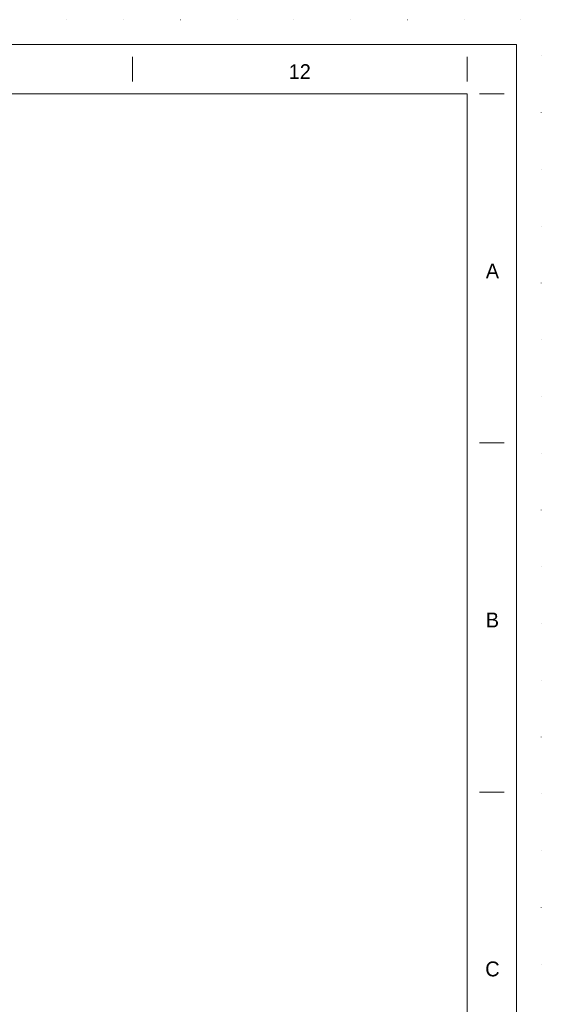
# Model space of a CAD drawing. Header units: millimetres. Extents: x 53746 to 116821, y -810352 to -765802.
# Tile 347 of 347: x 108918 to 116821, y -780717 to -765802. Entities that reach past the tile are written whole.
import ezdxf

# ---------------------------------------------------------------- set-up
doc = ezdxf.new("R2010")
doc.units = ezdxf.units.MM
doc.header["$MEASUREMENT"] = 0
doc.linetypes.add('DGN Style 1', pattern=[859.776004, 1.430576, -858.345429])
doc.layers.add('Main Cradle Rails', color=7, linetype='Continuous', lineweight=0)
doc.styles.add('Style-ENGINEERING', font='ENGINEERING.shx')

# ---------------------------------------------------------------- blocks, each defined once
blk = doc.blocks.new('*U66')
for p, q in [((337.87, 284.53), (337.87, 289.53)), ((405.45, 284.53), (405.45, 289.53)), ((412.95, 282.03), (407.95, 282.03)), ((412.95, 211.53), (407.95, 211.53)), ((412.95, 141.03), (407.95, 141.03))]:
    blk.add_line(p, q)
at = {"color": 7, "linetype": 'Continuous', "lineweight": 0, "flags": 128}
blk.add_lwpolyline([(-415.55, 292.03), (415.45, 292.03), (415.45, -291.97), (-415.55, -291.97), (-415.55, 292.03)], close=True, dxfattribs=at)
at = {"color": 7, "linetype": 'Continuous', "lineweight": 13, "flags": 128}
blk.add_lwpolyline([(-405.55, 282.03), (405.45, 282.03), (405.45, -281.97), (-405.55, -281.97), (-405.55, 282.03)], close=True, dxfattribs=at)
at = {"char_height": 3, "attachment_point": 5, "line_spacing_factor": 1.2, "style": 'Style-ENGINEERING'}
for s, insert in [('12', (371.66, 286.53)), ('A', (410.58, 246.28)), ('B', (410.58, 175.78)), ('C', (410.58, 105.28))]:
    blk.add_mtext(s, dxfattribs=dict(at, insert=insert))
blk = doc.blocks.new('*U57')
at = {"color": 7, "linetype": 'DGN Style 1', "lineweight": 0, "flags": 128}
blk.add_lwpolyline([(-31537.5, 22275), (31537.5, 22275), (31537.5, -22275), (-31537.5, -22275), (-31537.5, 22275)], close=True, dxfattribs=at)
at = {"xscale": 74.99999999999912, "yscale": 74.99999999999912, "zscale": 74.99999999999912}
blk.add_blockref('*U66', (3.5, -2.2), dxfattribs=at)

msp = doc.modelspace()

# ---------------------------------------------------------------- block references
at = {"layer": 'Main Cradle Rails', "color": 7, "linetype": 'Continuous', "lineweight": 0}
msp.add_blockref('*U57', (85283.05, -788076.95), dxfattribs=at)

doc.saveas('drawing.dxf')
